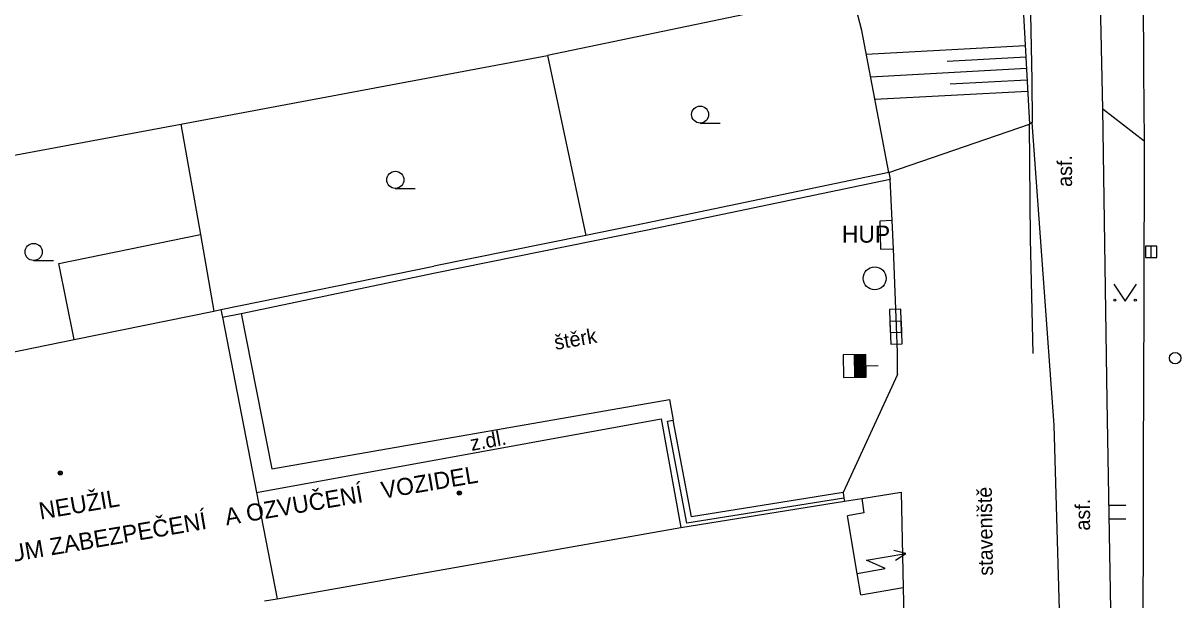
# Model space of a CAD drawing. Extents: x -596229 to -595156, y -1161237 to -1159376.
# Drawn here: x -595437.1 to -595386.2, y -1160778.5 to -1160753.2 of the extents above; entities that cross this region are included whole.
import ezdxf

# ---------------------------------------------------------------- set-up
doc = ezdxf.new("R2010")
doc.units = 0
for name, color, linetype in [('DOP - kresba z DSPS bez souradnic', 7, 'Continuous'), ('DOP - rozhrani ploch obecne', 7, 'Continuous'), ('Level 24', 7, 'Continuous'), ('Level 27', 7, 'Continuous'), ('Level 28', 7, 'Continuous'), ('Level 36', 7, 'Continuous'), ('Level 39', 7, 'Continuous'), ('plynovod - povrch.  znaky - PRIS skut. velikost', 7, 'Continuous'), ('TM - budovy zdene_ betonove - NP', 7, 'Continuous'), ('TM - budovy zdene_ betonove - VP', 7, 'Continuous'), ('TM - chodniky - VP', 7, 'Continuous'), ('TM - horni hrana svahu', 7, 'Continuous'), ('TM - hranice souvisleho porostu (skupiny stromu_ kere)', 7, 'Continuous'), ('TM - komunikace - VP', 7, 'Continuous'), ('TM - letecke snimky - pomocna linie', 7, 'Continuous'), ('TM - plot drateny_ kovovy - VP', 7, 'Continuous'), ('TM - podezdivka plotu - VP', 7, 'Continuous'), ('TM - pomocna konstrukcni linie', 7, 'Continuous'), ('TM - popis objektu', 7, 'Continuous'), ('TM - popis povrchu', 7, 'Continuous'), ('TM - poznamka', 7, 'Continuous'), ('TM - rozhrani ploch obecne - VP', 7, 'Continuous'), ('TM - srafovani', 7, 'Continuous'), ('TM - vjezd na pozemek', 7, 'Continuous'), ('TM - zabradli - VP', 7, 'Continuous'), ('TM - zed operna - VP', 7, 'Continuous')]:
    doc.layers.add(name, color=color, linetype=linetype)

msp = doc.modelspace()

# ---------------------------------------------------------------- linework, layer by layer
at = {"layer": 'DOP - kresba z DSPS bez souradnic'}
for points in [[(-595430.16, -1160757.6), (-595429.3, -1160762.45)], [(-595429.3, -1160762.45), (-595428.71, -1160765.82)]]:
    msp.add_lwpolyline(points, dxfattribs=at)
at = {"layer": 'DOP - rozhrani ploch obecne'}
for points in [[(-595400.68, -1160751.79), (-595414.06, -1160754.59)], [(-595430.16, -1160757.6), (-595414.06, -1160754.59)], [(-595414.06, -1160754.59), (-595412.37, -1160762.49)], [(-595437.8, -1160759.03), (-595430.16, -1160757.6)]]:
    msp.add_lwpolyline(points, dxfattribs=at)
at = {"layer": 'Level 24'}
for points in [[(-595398.497, -1160766.739), (-595398.528, -1160765.74), (-595399.028, -1160765.755), (-595398.997, -1160766.755)], [(-595398.477, -1160767.259), (-595398.508, -1160766.26), (-595399.008, -1160766.275), (-595398.977, -1160767.275)]]:
    msp.add_lwpolyline(points, close=True, dxfattribs=at)
at = {"layer": 'Level 27'}
msp.add_line((-595387.54, -1160763.46), (-595387.54, -1160762.96), dxfattribs=at)
msp.add_lwpolyline([(-595387.29, -1160763.46), (-595387.29, -1160762.96), (-595387.79, -1160762.96), (-595387.79, -1160763.46)], close=True, dxfattribs=at)
msp.add_circle((-595399.68, -1160764.38), 0.5, dxfattribs=at)
at = {"layer": 'Level 28'}
for p, q in [((-595400.554, -1160768.73), (-595400.566, -1160767.73)), ((-595400.504, -1160768.729), (-595400.516, -1160767.729)), ((-595400.454, -1160768.729), (-595400.466, -1160767.729)), ((-595400.404, -1160768.728), (-595400.416, -1160767.728)), ((-595400.354, -1160768.728), (-595400.366, -1160767.728)), ((-595400.304, -1160768.727), (-595400.316, -1160767.727)), ((-595400.254, -1160768.726), (-595400.266, -1160767.727)), ((-595400.204, -1160768.726), (-595400.216, -1160767.726)), ((-595400.154, -1160768.725), (-595400.166, -1160767.725)), ((-595400.104, -1160768.725), (-595400.116, -1160767.725)), ((-595400.06, -1160768.224), (-595399.53, -1160768.218))]:
    msp.add_line(p, q, dxfattribs=at)
msp.add_lwpolyline([(-595400.054, -1160768.724), (-595400.066, -1160767.724), (-595401.066, -1160767.736), (-595401.054, -1160768.736)], close=True, dxfattribs=at)
msp.add_circle((-595386.48, -1160767.89), 0.25, dxfattribs=at)
at = {"layer": 'Level 36'}
for p, q in [((-595407.35, -1160757.555), (-595406.475, -1160757.555)), ((-595420.74, -1160760.425), (-595419.865, -1160760.425)), ((-595436.63, -1160763.595), (-595435.755, -1160763.595))]:
    msp.add_line(p, q, dxfattribs=at)
for points in [[(-595389.18, -1160764.64), (-595388.68, -1160765.39), (-595388.18, -1160764.64)], [(-595400.45, -1160777.35), (-595399.218, -1160777.14), (-595400.041, -1160776.773), (-595398.316, -1160776.48)], [(-595398.761, -1160776.777), (-595398.316, -1160776.48), (-595398.835, -1160776.346)]]:
    msp.add_lwpolyline(points, dxfattribs=at)
for centre, radius in [((-595407.35, -1160757.18), 0.375), ((-595420.74, -1160760.05), 0.375), ((-595436.63, -1160763.22), 0.375), ((-595389.13, -1160765.34), 0.05), ((-595388.231, -1160765.34), 0.05)]:
    msp.add_circle(centre, radius, dxfattribs=at)
at = {"layer": 'Level 39'}
for centre, radius in [((-595435.46, -1160772.94), 0.09), ((-595435.46, -1160772.94), 0.0398), ((-595417.93, -1160773.82), 0.09), ((-595417.93, -1160773.82), 0.0398)]:
    msp.add_circle(centre, radius, dxfattribs=at)
at = {"layer": 'plynovod - povrch.  znaky - PRIS skut. velikost'}
for points in [[(-595398.91, -1160761.84), (-595399.46, -1160761.86)], [(-595399.46, -1160761.86), (-595399.42, -1160763.1)], [(-595398.86, -1160763.08), (-595398.91, -1160761.84)], [(-595399.42, -1160763.1), (-595398.86, -1160763.08)]]:
    msp.add_lwpolyline(points, dxfattribs=at)
at = {"layer": 'TM - budovy zdene_ betonove - NP'}
for points in [[(-595400.24, -1160774.06), (-595400.15, -1160774.69), (-595400.88, -1160774.82)], [(-595400.29, -1160778.29), (-595400.45, -1160777.35), (-595400.88, -1160774.82)], [(-595400.29, -1160778.29), (-595398.43, -1160777.97)]]:
    msp.add_lwpolyline(points, dxfattribs=at)
at = {"layer": 'TM - budovy zdene_ betonove - VP'}
for points in [[(-595434.85, -1160767.07), (-595428.71, -1160765.82)], [(-595428.71, -1160765.82), (-595428.4, -1160765.75)], [(-595428.4, -1160765.75), (-595428.34, -1160766.09)], [(-595428.34, -1160766.09), (-595426.84, -1160773.8)], [(-595443.73, -1160768.88), (-595434.85, -1160767.07)], [(-595426.84, -1160773.8), (-595409.06, -1160770.56), (-595408.19, -1160775.33)], [(-595426.84, -1160773.8), (-595425.93, -1160778.47)], [(-595408.19, -1160775.33), (-595401, -1160774.18)], [(-595401, -1160774.18), (-595400.24, -1160774.06)], [(-595400.24, -1160774.06), (-595398.51, -1160773.78), (-595398.43, -1160777.97)], [(-595425.93, -1160778.47), (-595408.19, -1160775.33)], [(-595398.43, -1160777.97), (-595398.29, -1160784.7)], [(-595426.49, -1160778.56), (-595425.93, -1160778.47)]]:
    msp.add_lwpolyline(points, dxfattribs=at)
at = {"layer": 'TM - chodniky - VP'}
for points in [[(-595394.52, -1160712.25), (-595393.86, -1160722.3), (-595393.26, -1160735.96), (-595392.96, -1160746.21), (-595392.78, -1160755.66), (-595392.76, -1160757.53)], [(-595389.66, -1160756.93), (-595389.77, -1160751.56), (-595389.92, -1160744.95)], [(-595389.25, -1160782.31), (-595389.47, -1160769.75), (-595389.66, -1160756.93)]]:
    msp.add_lwpolyline(points, dxfattribs=at)
at = {"layer": 'TM - horni hrana svahu'}
msp.add_lwpolyline([(-595393.51, -1160746.07), (-595392.88, -1160757.6)], dxfattribs=at)
at = {"layer": 'TM - hranice souvisleho porostu (skupiny stromu_ kere)'}
msp.add_lwpolyline([(-595389.66, -1160756.93), (-595387.84, -1160758.34)], dxfattribs=at)
at = {"layer": 'TM - komunikace - VP'}
for points in [[(-595387.92, -1160744.85), (-595387.87, -1160755.29)], [(-595387.87, -1160755.29), (-595387.84, -1160758.34)], [(-595387.84, -1160758.34), (-595387.86, -1160765.47)], [(-595387.86, -1160765.47), (-595387.88, -1160772.37)], [(-595387.88, -1160772.37), (-595387.88, -1160772.75), (-595387.9, -1160782.24)]]:
    msp.add_lwpolyline(points, dxfattribs=at)
at = {"layer": 'TM - letecke snimky - pomocna linie'}
msp.add_lwpolyline([(-595434.85, -1160767.07), (-595435.53, -1160763.72), (-595429.3, -1160762.45)], dxfattribs=at)
at = {"layer": 'TM - plot drateny_ kovovy - VP'}
for points in [[(-595400.25, -1160753.49), (-595400.68, -1160751.79)], [(-595399.06, -1160759.73), (-595400.25, -1160753.49)], [(-595392.76, -1160757.53), (-595392.88, -1160757.6)], [(-595391.46, -1160782.51), (-595391.8, -1160770.84), (-595392.76, -1160757.53)], [(-595399.06, -1160759.73), (-595409.72, -1160761.95), (-595412.37, -1160762.49)], [(-595398.91, -1160761.84), (-595399, -1160760.02)], [(-595412.37, -1160762.49), (-595419.05, -1160763.85)], [(-595398.68, -1160767.63), (-595398.86, -1160763.08)], [(-595428.4, -1160765.75), (-595419.05, -1160763.85)]]:
    msp.add_lwpolyline(points, dxfattribs=at)
at = {"layer": 'TM - podezdivka plotu - VP'}
for points in [[(-595399.06, -1160759.73), (-595399, -1160760.02)], [(-595427.52, -1160765.92), (-595418.99, -1160764.14), (-595409.66, -1160762.24), (-595399, -1160760.02)], [(-595428.34, -1160766.09), (-595427.52, -1160765.92)], [(-595407.93, -1160775.15), (-595408.78, -1160770.66), (-595408.53, -1160770.61)], [(-595401.03, -1160774.05), (-595407.93, -1160775.15)], [(-595401.07, -1160773.8), (-595401.03, -1160774.05)]]:
    msp.add_lwpolyline(points, dxfattribs=at)
at = {"layer": 'TM - pomocna konstrukcni linie'}
for points in [[(-595399.06, -1160759.73), (-595392.88, -1160757.6)], [(-595401.03, -1160774.05), (-595401, -1160774.18)]]:
    msp.add_lwpolyline(points, dxfattribs=at)
at = {"layer": 'TM - rozhrani ploch obecne - VP'}
for points in [[(-595427.52, -1160765.92), (-595426.16, -1160772.76)], [(-595426.16, -1160772.76), (-595408.69, -1160769.7)], [(-595408.69, -1160769.7), (-595408.53, -1160770.61)]]:
    msp.add_lwpolyline(points, dxfattribs=at)
at = {"layer": 'TM - srafovani'}
for points in [[(-595393.07, -1160754.16), (-595400.05, -1160754.54)], [(-595393.04, -1160754.66), (-595396.5, -1160754.85)], [(-595393.01, -1160755.16), (-595399.86, -1160755.53)], [(-595392.99, -1160755.66), (-595396.37, -1160755.84)], [(-595392.96, -1160756.16), (-595399.67, -1160756.52)], [(-595388.64, -1160774.36), (-595389.39, -1160774.36)], [(-595388.64, -1160774.96), (-595389.38, -1160774.96)]]:
    msp.add_lwpolyline(points, dxfattribs=at)
at = {"layer": 'TM - vjezd na pozemek'}
for points in [[(-595398.68, -1160768.61), (-595398.68, -1160767.63)], [(-595398.68, -1160768.61), (-595401.07, -1160773.8)]]:
    msp.add_lwpolyline(points, dxfattribs=at)
at = {"layer": 'TM - zabradli - VP'}
msp.add_lwpolyline([(-595392.72, -1160767.69), (-595392.84, -1160762.65), (-595392.88, -1160757.6)], dxfattribs=at)
at = {"layer": 'TM - zed operna - VP'}
msp.add_lwpolyline([(-595401.07, -1160773.8), (-595407.73, -1160774.86), (-595408.53, -1160770.61)], dxfattribs=at)

# ---------------------------------------------------------------- texts
at = {"layer": 'TM - popis objektu'}
msp.add_text('HUP', height=0.75, dxfattribs=at).set_placement((-595401.12, -1160762.81))
for s, p in [('CENTRUM ZABEZPEČENÍ   A OZVUČENÍ   VOZIDEL', (-595441.07, -1160777.45)), ('NEUŽIL', (-595436.33, -1160774.99))]:
    msp.add_text(s, height=0.75, rotation=9.6878, dxfattribs=at).set_placement(p)
at = {"layer": 'TM - popis povrchu'}
for s, rotation, p in [('asf.', 90, (-595391.01, -1160760.36)), ('štěrk', 10, (-595413.7, -1160767.53)), ('z.dl.', 10.5257, (-595417.39, -1160771.97)), ('asf.', 90, (-595390.22, -1160775.47))]:
    msp.add_text(s, height=0.65, rotation=rotation, dxfattribs=at).set_placement(p)
at = {"layer": 'TM - poznamka'}
msp.add_text('staveniště', height=0.65, rotation=90.8491, dxfattribs=at).set_placement((-595394.48, -1160777.45))

doc.saveas('drawing.dxf')
